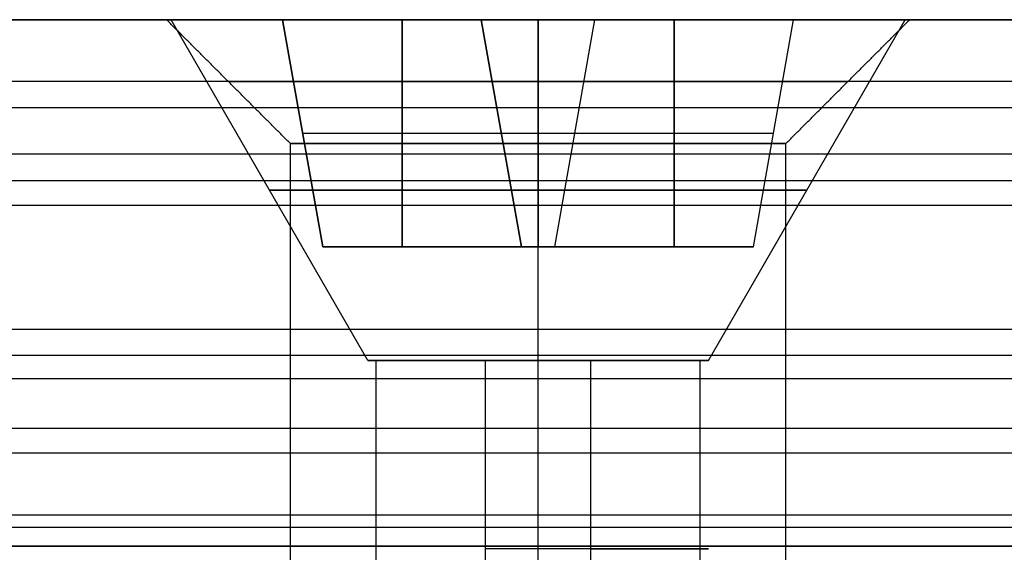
# Model space of a CAD drawing. Header units: millimetres. Extents: x -429 to 422, y -262 to 259.
# Tile 413 of 1056: x -331.31 to -323.36, y 214.27 to 218.56. Entities that reach past the tile are written whole.
import ezdxf

# ---------------------------------------------------------------- set-up
doc = ezdxf.new("R2010")
doc.units = ezdxf.units.MM
doc.layers.add('Default', color=7, linetype='Continuous', true_color=0x000000)
doc.layers.add('Screw', color=7, linetype='Continuous', true_color=0xffffff)

msp = doc.modelspace()

# ---------------------------------------------------------------- linework, layer by layer
at = {"layer": 'Default'}
for p, q in [((-345.1274, 218.5648, 778.8222), (-330.1274, 218.5648, 778.8222)), ((-324.1274, 218.5648, 778.8222), (-297.6274, 218.5648, 778.8222))]:
    msp.add_line(p, q, dxfattribs=at)
at = {"layer": 'Default', "extrusion": (0, -1, 0)}
for centre, radius in [((-327.1274, 778.8222, -218.5648), 3), ((-327.1274, 778.8222, -218.0648), 2.5), ((-327.1274, 778.8222, -217.5648), 2)]:
    msp.add_circle(centre, radius, dxfattribs=at)
at = {"layer": 'Default'}
for points in [[(-245.1274, 218.5648, 772.8222), (-295.1274, 218.5648, 772.8222), (-345.1274, 218.5648, 772.8222)], [(-345.1274, 218.5648, 784.8222), (-295.1274, 218.5648, 784.8222), (-245.1274, 218.5648, 784.8222)], [(-329.1274, 217.5648, 778.8222), (-329.6274, 218.0648, 778.8222), (-330.1274, 218.5648, 778.8222)], [(-327.1274, 217.5648, 780.8222), (-327.1274, 218.0648, 781.3222), (-327.1274, 218.5648, 781.8222)], [(-327.1274, 217.5648, 776.8222), (-327.1274, 218.0648, 776.3222), (-327.1274, 218.5648, 775.8222)], [(-325.1274, 217.5648, 778.8222), (-324.6274, 218.0648, 778.8222), (-324.1274, 218.5648, 778.8222)], [(396.8726, 218.0648, 1198.2137), (-3.1274, 218.0648, 1198.2137), (-403.1274, 218.0648, 1198.2137)], [(396.8726, 218.0648, 1211.8222), (-3.1274, 218.0648, 1211.8222), (-403.1274, 218.0648, 1211.8222)], [(-313.0467, 218.0648, 1205.018), (-332.6274, 218.0648, 1205.018), (-352.2081, 218.0648, 1205.018)], [(396.8726, 217.8536, 1212.7166), (-3.1274, 217.8536, 1212.7166), (-403.1274, 217.8536, 1212.7166)], [(-329.1274, 210.0648, 778.8222), (-329.1274, 213.8148, 778.8222), (-329.1274, 217.5648, 778.8222)], [(-327.1274, 210.0648, 780.8222), (-327.1274, 213.8148, 780.8222), (-327.1274, 217.5648, 780.8222)], [(-327.1274, 210.0648, 776.8222), (-327.1274, 213.8148, 776.8222), (-327.1274, 217.5648, 776.8222)], [(-325.1274, 210.0648, 778.8222), (-325.1274, 213.8148, 778.8222), (-325.1274, 217.5648, 778.8222)], [(396.8726, 217.479, 1196.7995), (-3.1274, 217.479, 1196.7995), (-403.1274, 217.479, 1196.7995)], [(396.8726, 217.2648, 1213.4222), (-3.1274, 217.2648, 1213.4222), (-403.1274, 217.2648, 1213.4222)], [(396.8726, 217.0648, 1242.8222), (-3.1274, 217.0648, 1242.8222), (-403.1274, 217.0648, 1242.8222)], [(396.8726, 217.0648, 1240.8222), (-3.1274, 217.0648, 1240.8222), (-403.1274, 217.0648, 1240.8222)], [(396.8726, 217.0648, 1241.8222), (-3.1274, 217.0648, 1241.8222), (-403.1274, 217.0648, 1241.8222)], [(396.8726, 216.0648, 1196.2137), (-3.1274, 216.0648, 1196.2137), (-403.1274, 216.0648, 1196.2137)], [(396.8726, 216.0648, 1198.2137), (-3.1274, 216.0648, 1198.2137), (-403.1274, 216.0648, 1198.2137)], [(396.8726, 216.0648, 1211.7137), (-3.1274, 216.0648, 1211.7137), (-403.1274, 216.0648, 1211.7137)], [(396.8726, 216.0648, 1223.3222), (-3.1274, 216.0648, 1223.3222), (-403.1274, 216.0648, 1223.3222)], [(396.8726, 216.0648, 1215.8222), (-3.1274, 216.0648, 1215.8222), (-403.1274, 216.0648, 1215.8222)], [(396.8726, 216.0648, 1219.5722), (-3.1274, 216.0648, 1219.5722), (-403.1274, 216.0648, 1219.5722)], [(-313.0574, 216.0648, 1204.9637), (-332.6274, 216.0648, 1204.9637), (-352.1974, 216.0648, 1204.9637)], [(396.8726, 215.8536, 1224.2166), (-3.1274, 215.8536, 1224.2166), (-403.1274, 215.8536, 1224.2166)], [(396.8726, 215.6648, 1214.6222), (-3.1274, 215.6648, 1214.6222), (-403.1274, 215.6648, 1214.6222)], [(396.8726, 215.2648, 1224.9222), (-3.1274, 215.2648, 1224.9222), (-403.1274, 215.2648, 1224.9222)], [(396.8726, 215.0648, 1215.8222), (-3.1274, 215.0648, 1215.8222), (-403.1274, 215.0648, 1215.8222)], [(396.8726, 214.5648, 1242.8222), (-3.1274, 214.5648, 1242.8222), (-403.1274, 214.5648, 1242.8222)], [(396.8726, 214.5648, 1240.8222), (-3.1274, 214.5648, 1240.8222), (-403.1274, 214.5648, 1240.8222)], [(396.8726, 214.4648, 1212.9137), (-3.1274, 214.4648, 1212.9137), (-403.1274, 214.4648, 1212.9137)], [(-245.1274, 214.3148, 772.8222), (-295.1274, 214.3148, 772.8222), (-345.1274, 214.3148, 772.8222)], [(-345.1274, 214.3148, 784.8222), (-295.1274, 214.3148, 784.8222), (-245.1274, 214.3148, 784.8222)]]:
    msp.add_open_spline(points, degree=2, dxfattribs=at)
msp.add_rational_spline([(-325.1274, 214.3148, 778.8222), (-325.1274, 214.3148, 780.8222), (-327.1274, 214.3148, 780.8222), (-329.1274, 214.3148, 780.8222), (-329.1274, 214.3148, 778.8222), (-329.1274, 214.3148, 776.8222), (-327.1274, 214.3148, 776.8222), (-325.1274, 214.3148, 776.8222), (-325.1274, 214.3148, 778.8222)], [1, 0.707106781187, 1, 0.707106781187, 1, 0.707106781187, 1, 0.707106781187, 1], degree=2, knots=[224, 224, 224, 227.141593, 227.141593, 230.283185, 230.283185, 233.424778, 233.424778, 236.566371, 236.566371, 236.566371], dxfattribs=at)
at = {"layer": 'Screw', "color": 7, "true_color": 0xffffff}
for p, q in [((-328.5023, 215.815, 778.8222), (-330.0899, 218.5648, 778.8222)), ((-329.1897, 218.5648, 778.8222), (-330.0899, 218.5648, 778.8222)), ((-329.1897, 218.5648, 779.2805), (-327.5857, 218.5648, 779.2805)), ((-329.1897, 218.5648, 778.3639), (-329.1897, 218.5648, 779.2805)), ((-327.5857, 218.5648, 778.3639), (-329.1897, 218.5648, 778.3639)), ((-328.8665, 216.7316, 778.9573), (-329.1897, 218.5648, 779.2805)), ((-328.8665, 216.7316, 778.6872), (-329.1897, 218.5648, 778.3639)), ((-329.1897, 218.5648, 778.8222), (-328.8665, 216.7316, 778.8222)), ((-328.2261, 218.5648, 779.2805), (-328.2261, 216.7316, 778.9573)), ((-328.2261, 216.7316, 778.6872), (-328.2261, 218.5648, 778.3639)), ((-327.5857, 218.5648, 780.8845), (-326.6691, 218.5648, 780.8845)), ((-327.5857, 218.5648, 779.2805), (-327.5857, 218.5648, 780.8845)), ((-327.5857, 218.5648, 776.7599), (-327.5857, 218.5648, 778.3639)), ((-326.6691, 218.5648, 776.7599), (-327.5857, 218.5648, 776.7599)), ((-327.2624, 216.7316, 780.5613), (-327.5857, 218.5648, 780.8845)), ((-327.2624, 216.7316, 778.9573), (-327.5857, 218.5648, 779.2805)), ((-327.2624, 216.7316, 778.6872), (-327.5857, 218.5648, 778.3639)), ((-327.2624, 216.7316, 777.0831), (-327.5857, 218.5648, 776.7599)), ((-327.5857, 218.5648, 779.9209), (-327.2624, 216.7316, 779.9209)), ((-327.5857, 218.5648, 777.7235), (-327.2624, 216.7316, 777.7235)), ((-327.1274, 215.815, 777.4473), (-327.1274, 218.5648, 775.8597)), ((-327.1274, 218.5648, 775.8597), (-327.1274, 218.5648, 776.7599)), ((-327.1274, 218.5648, 780.8845), (-327.1274, 218.5648, 781.7847)), ((-327.1274, 218.5648, 780.8845), (-327.1274, 216.7316, 780.5613)), ((-327.1274, 216.7316, 777.0831), (-327.1274, 218.5648, 776.7599)), ((-327.1274, 215.815, 780.1971), (-327.1274, 218.5648, 781.7847)), ((-326.9923, 216.7316, 780.5613), (-326.6691, 218.5648, 780.8845)), ((-326.9923, 216.7316, 778.9573), (-326.6691, 218.5648, 779.2805)), ((-326.9923, 216.7316, 777.0831), (-326.6691, 218.5648, 776.7599)), ((-326.9923, 216.7316, 778.6872), (-326.6691, 218.5648, 778.3639)), ((-326.9923, 216.7316, 779.9209), (-326.6691, 218.5648, 779.9209)), ((-326.9923, 216.7316, 777.7235), (-326.6691, 218.5648, 777.7235)), ((-326.6691, 218.5648, 780.8845), (-326.6691, 218.5648, 779.2805)), ((-326.6691, 218.5648, 778.3639), (-326.6691, 218.5648, 776.7599)), ((-325.0651, 218.5648, 778.3639), (-326.6691, 218.5648, 778.3639)), ((-326.6691, 218.5648, 779.2805), (-325.0651, 218.5648, 779.2805)), ((-326.0287, 216.7316, 778.6872), (-326.0287, 218.5648, 778.3639)), ((-326.0287, 218.5648, 779.2805), (-326.0287, 216.7316, 778.9573)), ((-325.7525, 215.815, 778.8222), (-324.1649, 218.5648, 778.8222)), ((-325.3883, 216.7316, 778.6872), (-325.0651, 218.5648, 778.3639)), ((-325.3883, 216.7316, 778.9573), (-325.0651, 218.5648, 779.2805)), ((-325.3883, 216.7316, 778.8222), (-325.0651, 218.5648, 778.8222)), ((-325.0651, 218.5648, 779.2805), (-325.0651, 218.5648, 778.3639)), ((-324.1649, 218.5648, 778.8222), (-325.0651, 218.5648, 778.8222)), ((-329.0281, 217.6482, 779.1189), (-327.4241, 217.6482, 779.1189)), ((-329.0281, 217.6482, 778.5255), (-329.0281, 217.6482, 779.1189)), ((-329.0281, 217.6482, 778.5255), (-327.4241, 217.6482, 778.5255)), ((-327.4241, 217.6482, 780.7229), (-326.8307, 217.6482, 780.7229)), ((-327.4241, 217.6482, 779.1189), (-327.4241, 217.6482, 780.7229)), ((-327.4241, 217.6482, 776.9215), (-327.4241, 217.6482, 778.5255)), ((-327.4241, 217.6482, 776.9215), (-326.8307, 217.6482, 776.9215)), ((-326.8307, 217.6482, 779.1189), (-326.8307, 217.6482, 780.7229)), ((-326.8307, 217.6482, 776.9215), (-326.8307, 217.6482, 778.5255)), ((-326.8307, 217.6482, 778.5255), (-325.2267, 217.6482, 778.5255)), ((-326.8307, 217.6482, 779.1189), (-325.2267, 217.6482, 779.1189)), ((-325.2267, 217.6482, 778.5255), (-325.2267, 217.6482, 779.1189)), ((-328.8665, 216.7316, 778.9573), (-327.2624, 216.7316, 778.9573)), ((-328.8665, 216.7316, 778.6872), (-328.8665, 216.7316, 778.9573)), ((-327.2624, 216.7316, 778.6872), (-328.8665, 216.7316, 778.6872)), ((-325.3883, 216.7316, 778.8222), (-328.8665, 216.7316, 778.8222)), ((-327.2624, 216.7316, 780.5613), (-326.9923, 216.7316, 780.5613)), ((-327.2624, 216.7316, 778.9573), (-327.2624, 216.7316, 780.5613)), ((-327.2624, 216.7316, 777.0831), (-327.2624, 216.7316, 778.6872)), ((-326.9923, 216.7316, 777.0831), (-327.2624, 216.7316, 777.0831)), ((-327.1274, 216.7316, 777.0831), (-327.1274, 216.7316, 780.5613)), ((-326.9923, 216.7316, 780.5613), (-326.9923, 216.7316, 778.9573)), ((-326.9923, 216.7316, 778.6872), (-326.9923, 216.7316, 777.0831)), ((-325.3883, 216.7316, 778.6872), (-326.9923, 216.7316, 778.6872)), ((-326.9923, 216.7316, 778.9573), (-325.3883, 216.7316, 778.9573)), ((-325.3883, 216.7316, 778.9573), (-325.3883, 216.7316, 778.6872)), ((-328.435, 214.1466, 779.2471), (-328.435, 215.815, 779.2471)), ((-327.5523, 212.7718, 777.5146), (-327.5523, 215.815, 777.5146)), ((-326.7025, 213.6884, 780.1298), (-326.7025, 215.815, 780.1298)), ((-325.8198, 213.2302, 778.3974), (-325.8198, 215.815, 778.3974))]:
    msp.add_line(p, q, dxfattribs=at)
at = {"layer": 'Screw', "color": 7, "true_color": 0xffffff, "extrusion": (0, 1, 0)}
for centre, radius, start, end in [((327.1274, 778.8222, 218.5648), 2.9625, 180, 0), ((327.1274, 778.8222, 218.5648), 2.9625, 0, 180), ((327.1274, 778.8222, 217.1899), 2.1687, 180, 360), ((327.1274, 778.8222, 217.1899), 2.1687, 0, 180), ((327.1274, 778.8222, 215.815), 1.3749, 288, 0), ((327.1274, 778.8222, 215.815), 1.3749, 0, 108), ((327.1274, 778.8222, 215.815), 1.3749, 180, 288), ((327.1274, 778.8222, 215.815), 1.3749, 108, 180), ((327.1274, 778.8222, 214.2934), 1.3749, 108, 288)]:
    msp.add_arc(centre, radius, start, end, dxfattribs=at)

doc.saveas('drawing.dxf')
